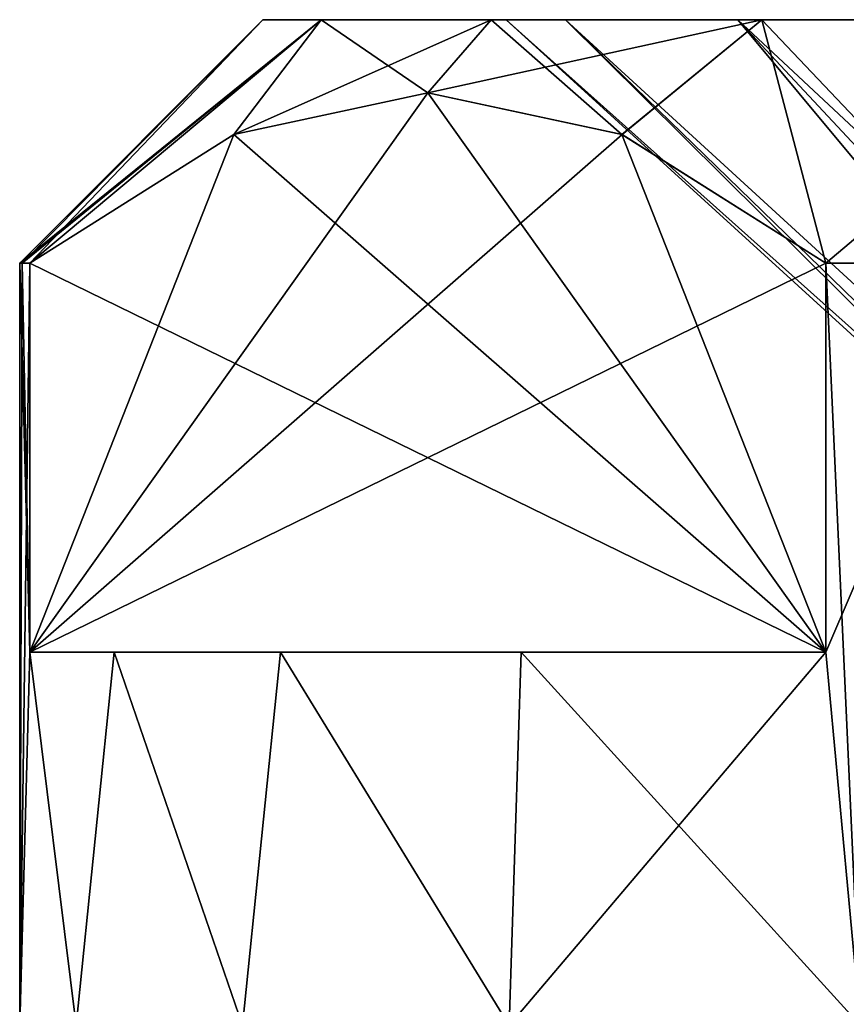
# Model space of a CAD drawing. Extents: x -265 to 265, y 0 to 1307.
# Tile 351 of 436: x -262 to -257, y 1300 to 1306. Entities that reach past the tile are written whole.
import ezdxf

# ---------------------------------------------------------------- set-up
doc = ezdxf.new("R2010")
doc.units = 0
doc.header["$LTSCALE"] = 65.185185
for name, color, linetype in [('335', 7, 'CONTINUOUS'), ('336', 7, 'CONTINUOUS'), ('337', 7, 'CONTINUOUS'), ('344', 7, 'CONTINUOUS'), ('345', 7, 'CONTINUOUS'), ('356', 7, 'CONTINUOUS'), ('361', 7, 'CONTINUOUS'), ('362', 7, 'CONTINUOUS'), ('363', 7, 'CONTINUOUS'), ('364', 7, 'CONTINUOUS')]:
    doc.layers.add(name, color=color, linetype=linetype)

msp = doc.modelspace()

# ---------------------------------------------------------------- linework, layer by layer
at = {"layer": '335', "color": 7, "linetype": 'CONTINUOUS'}
for points in [[(-262, 1304.7), (-262, 1300), (-261.9374, 1302.3, 1.2238), (-262, 1304.7)], [(-261.9843, 1304.7, 0.6127), (-262, 1304.7), (-261.9374, 1302.3, 1.2238), (-261.9843, 1304.7, 0.6127)], [(-261.9374, 1304.7, 1.2238), (-261.9843, 1304.7, 0.6127), (-261.9374, 1302.3, 1.2238), (-261.9374, 1304.7, 1.2238)], [(-257.0285, 1302.3, 9.7262), (-256.8166, 1300, 9.8759), (-257.0285, 1304.7, 9.7262), (-257.0285, 1302.3, 9.7262)], [(-257.0285, 1304.7, 9.7262), (-256.8166, 1300, 9.8759), (-256, 1304.7, 10.3923), (-257.0285, 1304.7, 9.7262)], [(-262, 1300), (-261.6514, 1300, 2.8715), (-261.9374, 1302.3, 1.2238), (-262, 1300)], [(-261.9374, 1302.3, 1.2238), (-261.6514, 1300, 2.8715), (-261.4176, 1302.3, 3.693), (-261.9374, 1302.3, 1.2238)], [(-261.6514, 1300, 2.8715), (-260.6256, 1300, 5.5765), (-261.4176, 1302.3, 3.693), (-261.6514, 1300, 2.8715)], [(-261.4176, 1302.3, 3.693), (-260.6256, 1300, 5.5765), (-260.3928, 1302.3, 5.999), (-261.4176, 1302.3, 3.693)], [(-260.6256, 1300, 5.5765), (-258.9821, 1300, 7.9574), (-260.3928, 1302.3, 5.999), (-260.6256, 1300, 5.5765)], [(-260.3928, 1302.3, 5.999), (-258.9821, 1300, 7.9574), (-258.9083, 1302.3, 8.04), (-260.3928, 1302.3, 5.999)], [(-258.9821, 1300, 7.9574), (-256.8166, 1300, 9.8759), (-258.9083, 1302.3, 8.04), (-258.9821, 1300, 7.9574)], [(-258.9083, 1302.3, 8.04), (-256.8166, 1300, 9.8759), (-257.0285, 1302.3, 9.7262), (-258.9083, 1302.3, 8.04)]]:
    msp.add_3dface(points, dxfattribs=at)
at = {"layer": '336', "color": 7, "linetype": 'CONTINUOUS'}
for points in [[(-259, 1306.2), (-258.6355, 1306.2, -2.5353), (-260.5, 1306.2), (-259, 1306.2)], [(-260.1421, 1306.2, 2.718), (-259, 1306.2), (-260.5, 1306.2), (-260.1421, 1306.2, 2.718)], [(-260.5, 1306.2), (-258.6355, 1306.2, -2.5353), (-260.1421, 1306.2, -2.718), (-260.5, 1306.2)], [(-257.5712, 1306.2, 4.8658), (-258.6355, 1306.2, 2.5353), (-260.1421, 1306.2, 2.718), (-257.5712, 1306.2, 4.8658)], [(-259.093, 1306.2, 5.2503), (-257.5712, 1306.2, 4.8658), (-260.1421, 1306.2, 2.718), (-259.093, 1306.2, 5.2503)], [(-258.6355, 1306.2, 2.5353), (-259, 1306.2), (-260.1421, 1306.2, 2.718), (-258.6355, 1306.2, 2.5353)], [(-258.6355, 1306.2, -2.5353), (-257.5712, 1306.2, -4.8658), (-260.1421, 1306.2, -2.718), (-258.6355, 1306.2, -2.5353)], [(-260.1421, 1306.2, -2.718), (-257.5712, 1306.2, -4.8658), (-259.093, 1306.2, -5.2503), (-260.1421, 1306.2, -2.718)], [(-255.8935, 1306.2, 6.8019), (-257.5712, 1306.2, 4.8658), (-259.093, 1306.2, 5.2503), (-255.8935, 1306.2, 6.8019)], [(-257.4245, 1306.2, 7.4245), (-255.8935, 1306.2, 6.8019), (-259.093, 1306.2, 5.2503), (-257.4245, 1306.2, 7.4245)], [(-257.5712, 1306.2, -4.8658), (-255.8935, 1306.2, -6.8019), (-259.093, 1306.2, -5.2503), (-257.5712, 1306.2, -4.8658)], [(-259.093, 1306.2, -5.2503), (-255.8935, 1306.2, -6.8019), (-257.4245, 1306.2, -7.4245), (-259.093, 1306.2, -5.2503)], [(-253.7389, 1306.2, 8.1866), (-255.8935, 1306.2, 6.8019), (-257.4245, 1306.2, 7.4245), (-253.7389, 1306.2, 8.1866)], [(-255.2503, 1306.2, 9.093), (-253.7389, 1306.2, 8.1866), (-257.4245, 1306.2, 7.4245), (-255.2503, 1306.2, 9.093)], [(-255.8935, 1306.2, -6.8019), (-253.7389, 1306.2, -8.1866), (-257.4245, 1306.2, -7.4245), (-255.8935, 1306.2, -6.8019)], [(-253.7389, 1306.2, -8.1866), (-251.281, 1306.2, -8.9083), (-257.4245, 1306.2, -7.4245), (-253.7389, 1306.2, -8.1866)], [(-257.4245, 1306.2, -7.4245), (-251.281, 1306.2, -8.9083), (-255.2503, 1306.2, -9.093), (-257.4245, 1306.2, -7.4245)]]:
    msp.add_3dface(points, dxfattribs=at)
at = {"layer": '337', "color": 7, "linetype": 'CONTINUOUS'}
for points in [[(-259, 1306.2), (-258.6355, 1306.2, 2.5353), (-254.5, 1302.1), (-259, 1306.2)], [(-258.6355, 1306.2, 2.5353), (-257.5712, 1306.2, 4.8658), (-254.1574, 1302.1, 1.7221), (-258.6355, 1306.2, 2.5353)], [(-254.5, 1302.1), (-258.6355, 1306.2, 2.5353), (-254.4136, 1302.1, 0.8776), (-254.5, 1302.1)], [(-254.4136, 1302.1, 0.8776), (-258.6355, 1306.2, 2.5353), (-254.1574, 1302.1, 1.7221), (-254.4136, 1302.1, 0.8776)], [(-257.5712, 1306.2, 4.8658), (-255.8935, 1306.2, 6.8019), (-253.7414, 1302.1, 2.5003), (-257.5712, 1306.2, 4.8658)], [(-254.1574, 1302.1, 1.7221), (-257.5712, 1306.2, 4.8658), (-253.7414, 1302.1, 2.5003), (-254.1574, 1302.1, 1.7221)]]:
    msp.add_3dface(points, dxfattribs=at)
at = {"layer": '344', "color": 7, "linetype": 'CONTINUOUS'}
for points in [[(-262, 1300), (-262, 1304.7), (-261.9843, 1304.7, -0.6127), (-262, 1300)], [(-261.9374, 1302.3, -1.2238), (-262, 1300), (-261.9374, 1304.7, -1.2238), (-261.9374, 1302.3, -1.2238)], [(-261.9374, 1304.7, -1.2238), (-262, 1300), (-261.9843, 1304.7, -0.6127), (-261.9374, 1304.7, -1.2238)], [(-256, 1304.7, -10.3923), (-256.8166, 1300, -9.8759), (-257.0285, 1302.3, -9.7262), (-256, 1304.7, -10.3923)], [(-257.0285, 1304.7, -9.7262), (-256, 1304.7, -10.3923), (-257.0285, 1302.3, -9.7262), (-257.0285, 1304.7, -9.7262)], [(-261.6514, 1300, -2.8715), (-262, 1300), (-261.9374, 1302.3, -1.2238), (-261.6514, 1300, -2.8715)], [(-261.4176, 1302.3, -3.693), (-261.6514, 1300, -2.8715), (-261.9374, 1302.3, -1.2238), (-261.4176, 1302.3, -3.693)], [(-260.6256, 1300, -5.5765), (-261.6514, 1300, -2.8715), (-261.4176, 1302.3, -3.693), (-260.6256, 1300, -5.5765)], [(-260.3928, 1302.3, -5.999), (-260.6256, 1300, -5.5765), (-261.4176, 1302.3, -3.693), (-260.3928, 1302.3, -5.999)], [(-258.9821, 1300, -7.9574), (-260.6256, 1300, -5.5765), (-260.3928, 1302.3, -5.999), (-258.9821, 1300, -7.9574)], [(-258.9083, 1302.3, -8.04), (-258.9821, 1300, -7.9574), (-260.3928, 1302.3, -5.999), (-258.9083, 1302.3, -8.04)], [(-256.8166, 1300, -9.8759), (-258.9821, 1300, -7.9574), (-257.0285, 1302.3, -9.7262), (-256.8166, 1300, -9.8759)], [(-257.0285, 1302.3, -9.7262), (-258.9821, 1300, -7.9574), (-258.9083, 1302.3, -8.04), (-257.0285, 1302.3, -9.7262)]]:
    msp.add_3dface(points, dxfattribs=at)
at = {"layer": '345', "color": 7, "linetype": 'CONTINUOUS'}
for points in [[(-259, 1306.2), (-254.5, 1302.1), (-254.4136, 1302.1, -0.8776), (-259, 1306.2)], [(-259, 1306.2), (-254.4136, 1302.1, -0.8776), (-258.6355, 1306.2, -2.5353), (-259, 1306.2)], [(-254.4136, 1302.1, -0.8776), (-254.1574, 1302.1, -1.7221), (-258.6355, 1306.2, -2.5353), (-254.4136, 1302.1, -0.8776)], [(-258.6355, 1306.2, -2.5353), (-254.1574, 1302.1, -1.7221), (-257.5712, 1306.2, -4.8658), (-258.6355, 1306.2, -2.5353)], [(-253.7414, 1302.1, -2.5003), (-253.182, 1302.1, -3.182), (-257.5712, 1306.2, -4.8658), (-253.7414, 1302.1, -2.5003)], [(-257.5712, 1306.2, -4.8658), (-253.182, 1302.1, -3.182), (-255.8935, 1306.2, -6.8019), (-257.5712, 1306.2, -4.8658)], [(-254.1574, 1302.1, -1.7221), (-253.7414, 1302.1, -2.5003), (-257.5712, 1306.2, -4.8658), (-254.1574, 1302.1, -1.7221)]]:
    msp.add_3dface(points, dxfattribs=at)
at = {"layer": '356', "color": 7, "linetype": 'CONTINUOUS'}
for points in [[(-261.9374, 1302.3, 1.2238), (-261.4176, 1302.3, 3.693), (-260.3928, 1302.3, 5.999), (-261.9374, 1302.3, 1.2238)], [(-261.9374, 1302.3, 1.2238), (-260.3928, 1302.3, 5.999), (-258.9083, 1302.3, 8.04), (-261.9374, 1302.3, 1.2238)], [(-261.9374, 1302.3, 1.2238), (-258.9083, 1302.3, 8.04), (-257.0285, 1302.3, 9.7262), (-261.9374, 1302.3, 1.2238)], [(-257.0285, 1302.3, -9.7262), (-261.4176, 1302.3, -3.693), (-261.9374, 1302.3, -1.2238), (-257.0285, 1302.3, -9.7262)], [(-257.0285, 1302.3, -9.7262), (-260.3928, 1302.3, -5.999), (-261.4176, 1302.3, -3.693), (-257.0285, 1302.3, -9.7262)], [(-257.0285, 1302.3, -9.7262), (-258.9083, 1302.3, -8.04), (-260.3928, 1302.3, -5.999), (-257.0285, 1302.3, -9.7262)]]:
    msp.add_3dface(points, dxfattribs=at)
at = {"layer": '361', "color": 7, "linetype": 'CONTINUOUS'}
for points in [[(-260.6799, 1305.4914, 3.4019), (-257.0285, 1302.3, 9.7262), (-259.4832, 1305.75, 5.4746), (-260.6799, 1305.4914, 3.4019)], [(-259.4832, 1305.75, 5.4746), (-257.0285, 1302.3, 9.7262), (-258.2864, 1305.4915, 7.5476), (-259.4832, 1305.75, 5.4746)], [(-261.9374, 1304.7, 1.2238), (-257.0285, 1302.3, 9.7262), (-260.6799, 1305.4914, 3.4019), (-261.9374, 1304.7, 1.2238)], [(-257.0285, 1302.3, 9.7262), (-257.0285, 1304.7, 9.7262), (-258.2864, 1305.4915, 7.5476), (-257.0285, 1302.3, 9.7262)], [(-261.9374, 1304.7, 1.2238), (-261.9374, 1302.3, 1.2238), (-257.0285, 1302.3, 9.7262), (-261.9374, 1304.7, 1.2238)]]:
    msp.add_3dface(points, dxfattribs=at)
at = {"layer": '362', "color": 7, "linetype": 'CONTINUOUS'}
for points in [[(-258.2861, 1305.4914, -7.5481), (-261.9374, 1302.3, -1.2238), (-259.4827, 1305.75, -5.4754), (-258.2861, 1305.4914, -7.5481)], [(-259.4827, 1305.75, -5.4754), (-261.9374, 1302.3, -1.2238), (-260.6796, 1305.4915, -3.4024), (-259.4827, 1305.75, -5.4754)], [(-261.9374, 1302.3, -1.2238), (-261.9374, 1304.7, -1.2238), (-260.6796, 1305.4915, -3.4024), (-261.9374, 1302.3, -1.2238)], [(-257.0285, 1304.7, -9.7262), (-261.9374, 1302.3, -1.2238), (-258.2861, 1305.4914, -7.5481), (-257.0285, 1304.7, -9.7262)], [(-257.0285, 1304.7, -9.7262), (-257.0285, 1302.3, -9.7262), (-261.9374, 1302.3, -1.2238), (-257.0285, 1304.7, -9.7262)]]:
    msp.add_3dface(points, dxfattribs=at)
at = {"layer": '363', "color": 7, "linetype": 'CONTINUOUS'}
for points in [[(-262, 1304.7), (-261.9843, 1304.7, 0.6127), (-260.5, 1306.2), (-262, 1304.7)], [(-261.9843, 1304.7, 0.6127), (-261.9374, 1304.7, 1.2238), (-260.5, 1306.2), (-261.9843, 1304.7, 0.6127)], [(-261.9374, 1304.7, 1.2238), (-260.1421, 1306.2, 2.718), (-260.5, 1306.2), (-261.9374, 1304.7, 1.2238)], [(-260.1421, 1306.2, 2.718), (-261.9374, 1304.7, 1.2238), (-260.6799, 1305.4914, 3.4019), (-260.1421, 1306.2, 2.718)], [(-260.1421, 1306.2, 2.718), (-260.6799, 1305.4914, 3.4019), (-259.4832, 1305.75, 5.4746), (-260.1421, 1306.2, 2.718)], [(-259.093, 1306.2, 5.2503), (-260.1421, 1306.2, 2.718), (-259.4832, 1305.75, 5.4746), (-259.093, 1306.2, 5.2503)], [(-259.093, 1306.2, 5.2503), (-259.4832, 1305.75, 5.4746), (-258.2864, 1305.4915, 7.5476), (-259.093, 1306.2, 5.2503)], [(-257.4245, 1306.2, 7.4245), (-259.093, 1306.2, 5.2503), (-258.2864, 1305.4915, 7.5476), (-257.4245, 1306.2, 7.4245)], [(-257.0285, 1304.7, 9.7262), (-257.4245, 1306.2, 7.4245), (-258.2864, 1305.4915, 7.5476), (-257.0285, 1304.7, 9.7262)], [(-257.0285, 1304.7, 9.7262), (-256, 1304.7, 10.3923), (-257.4245, 1306.2, 7.4245), (-257.0285, 1304.7, 9.7262)], [(-256, 1304.7, 10.3923), (-255.2503, 1306.2, 9.093), (-257.4245, 1306.2, 7.4245), (-256, 1304.7, 10.3923)]]:
    msp.add_3dface(points, dxfattribs=at)
at = {"layer": '364', "color": 7, "linetype": 'CONTINUOUS'}
for points in [[(-261.9843, 1304.7, -0.6127), (-262, 1304.7), (-260.1421, 1306.2, -2.718), (-261.9843, 1304.7, -0.6127)], [(-262, 1304.7), (-260.5, 1306.2), (-260.1421, 1306.2, -2.718), (-262, 1304.7)], [(-261.9374, 1304.7, -1.2238), (-261.9843, 1304.7, -0.6127), (-260.1421, 1306.2, -2.718), (-261.9374, 1304.7, -1.2238)], [(-261.9374, 1304.7, -1.2238), (-260.1421, 1306.2, -2.718), (-260.6796, 1305.4915, -3.4024), (-261.9374, 1304.7, -1.2238)], [(-260.1421, 1306.2, -2.718), (-259.093, 1306.2, -5.2503), (-260.6796, 1305.4915, -3.4024), (-260.1421, 1306.2, -2.718)], [(-259.093, 1306.2, -5.2503), (-259.4827, 1305.75, -5.4754), (-260.6796, 1305.4915, -3.4024), (-259.093, 1306.2, -5.2503)], [(-259.093, 1306.2, -5.2503), (-257.4245, 1306.2, -7.4245), (-259.4827, 1305.75, -5.4754), (-259.093, 1306.2, -5.2503)], [(-257.4245, 1306.2, -7.4245), (-258.2861, 1305.4914, -7.5481), (-259.4827, 1305.75, -5.4754), (-257.4245, 1306.2, -7.4245)], [(-257.4245, 1306.2, -7.4245), (-257.0285, 1304.7, -9.7262), (-258.2861, 1305.4914, -7.5481), (-257.4245, 1306.2, -7.4245)], [(-257.0285, 1304.7, -9.7262), (-257.4245, 1306.2, -7.4245), (-255.2503, 1306.2, -9.093), (-257.0285, 1304.7, -9.7262)], [(-256, 1304.7, -10.3923), (-257.0285, 1304.7, -9.7262), (-255.2503, 1306.2, -9.093), (-256, 1304.7, -10.3923)]]:
    msp.add_3dface(points, dxfattribs=at)

doc.saveas('drawing.dxf')
